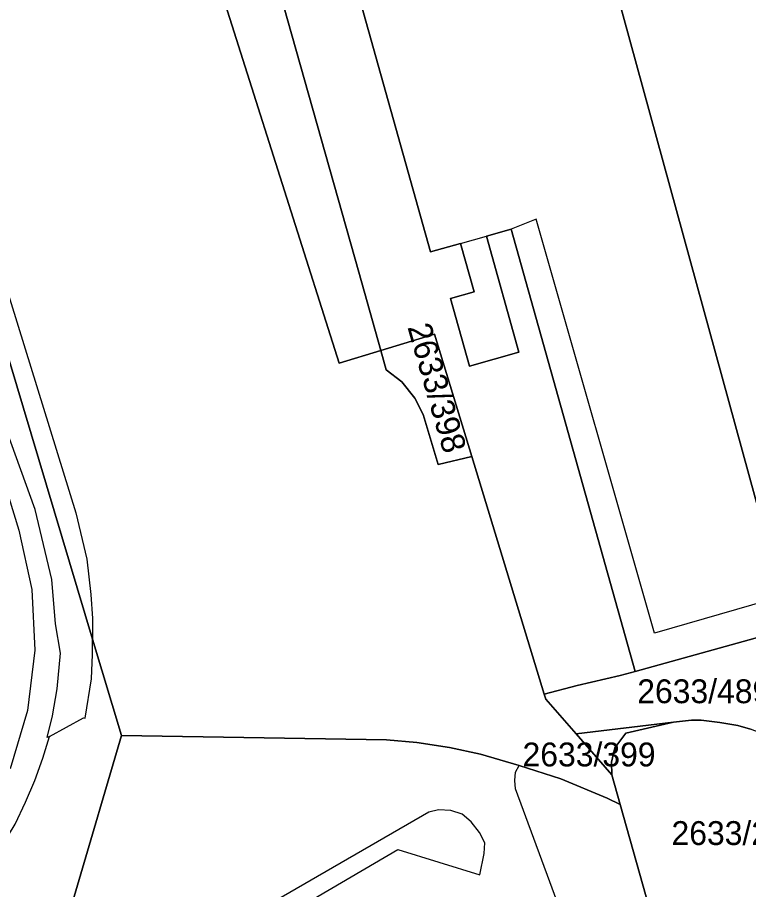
# Model space of a CAD drawing. Extents: x -263423 to -261326, y -1240067 to -1237864.
# Drawn here: x -262110.4 to -262049.1, y -1239447 to -1239373.9 of the extents above; entities that cross this region are included whole.
import ezdxf

# ---------------------------------------------------------------- set-up
doc = ezdxf.new("R2010")
doc.units = 0
for name, color, linetype in [('body_kn', 7, 'Continuous'), ('kladpar_druhypozemkov', 7, 'Continuous'), ('kladpar_hranice', 7, 'Continuous'), ('kladpar_parcelnecisla', 7, 'Continuous'), ('kladpar_plochy', 7, 'Continuous'), ('linie', 7, 'Continuous'), ('zappar_hrandruhpozemk', 7, 'Continuous')]:
    doc.layers.add(name, color=color, linetype=linetype)

msp = doc.modelspace()

# ---------------------------------------------------------------- linework, layer by layer
at = {"layer": 'body_kn'}
for p, q in [((-262066.9, -1239390.83), (-262066.9, -1239390.83)), ((-262068.99, -1239391.69), (-262068.99, -1239391.69)), ((-262071.07, -1239392.27), (-262071.07, -1239392.27)), ((-262073.24, -1239392.88), (-262073.24, -1239392.88)), ((-262073.24, -1239392.88), (-262073.24, -1239392.88)), ((-262075.74, -1239393.58), (-262075.74, -1239393.58)), ((-262081.77, -1239395.29), (-262081.77, -1239395.29)), ((-262072.1, -1239396.94), (-262072.1, -1239396.94)), ((-262074.07, -1239397.49), (-262074.07, -1239397.49)), ((-262075.43, -1239400.48), (-262075.43, -1239400.48)), ((-262075.43, -1239400.48), (-262075.43, -1239400.48)), ((-262079.93, -1239401.85), (-262079.93, -1239401.85)), ((-262079.93, -1239401.85), (-262079.93, -1239401.85)), ((-262068.34, -1239401.99), (-262068.34, -1239401.99)), ((-262083.42, -1239402.92), (-262083.42, -1239402.92)), ((-262079.48, -1239403.47), (-262079.48, -1239403.47)), ((-262072.48, -1239403.15), (-262072.48, -1239403.15)), ((-262078.16, -1239404.47), (-262078.16, -1239404.47)), ((-262077.06, -1239405.84), (-262077.06, -1239405.84)), ((-262076.37, -1239407.22), (-262076.37, -1239407.22)), ((-262072.29, -1239410.75), (-262072.29, -1239410.75)), ((-262075.12, -1239411.41), (-262075.12, -1239411.41)), ((-262108.91, -1239415.19), (-262108.91, -1239415.19)), ((-262105.51, -1239415.47), (-262105.51, -1239415.47)), ((-262110.27, -1239416.92), (-262110.27, -1239416.92)), ((-262104.58, -1239419.35), (-262104.58, -1239419.35)), ((-262107.52, -1239421.04), (-262107.52, -1239421.04)), ((-262109.19, -1239421.89), (-262109.19, -1239421.89)), ((-262104.23, -1239422.32), (-262104.23, -1239422.32)), ((-262107.2, -1239424.76), (-262107.2, -1239424.76)), ((-262104.1, -1239424.33), (-262104.1, -1239424.33)), ((-262056.97, -1239425.55), (-262056.97, -1239425.55)), ((-262104.1, -1239426.05), (-262104.1, -1239426.05)), ((-262108.95, -1239426.98), (-262108.95, -1239426.98)), ((-262106.78, -1239427.22), (-262106.78, -1239427.22)), ((-262104.1, -1239427.35), (-262104.1, -1239427.35)), ((-262059.86, -1239429.09), (-262059.86, -1239429.09)), ((-262058.6, -1239428.75), (-262058.6, -1239428.75)), ((-262104.19, -1239429.37), (-262104.19, -1239429.37)), ((-262063.44, -1239429.93), (-262063.44, -1239429.93)), ((-262107.05, -1239430.21), (-262107.05, -1239430.21)), ((-262066.21, -1239430.65), (-262066.21, -1239430.65)), ((-262066.08, -1239431.07), (-262066.08, -1239431.07)), ((-262109.56, -1239432.03), (-262109.56, -1239432.03)), ((-262107.45, -1239432.48), (-262107.45, -1239432.48)), ((-262104.85, -1239432.64), (-262104.85, -1239432.64)), ((-262104.71, -1239432.67), (-262104.71, -1239432.67)), ((-262053.87, -1239432.85), (-262053.87, -1239432.85)), ((-262053.06, -1239432.85), (-262053.06, -1239432.85)), ((-262055.38, -1239433.01), (-262055.38, -1239433.01)), ((-262051.5, -1239433.05), (-262051.5, -1239433.05)), ((-262049.98, -1239433.29), (-262049.98, -1239433.29)), ((-262107.91, -1239434.31), (-262107.91, -1239434.31)), ((-262107.72, -1239434.21), (-262107.72, -1239434.21)), ((-262107.72, -1239434.21), (-262107.72, -1239434.21)), ((-262101.68, -1239434.12), (-262101.68, -1239434.12)), ((-262063.55, -1239433.98), (-262063.55, -1239433.98)), ((-262059.36, -1239433.94), (-262059.36, -1239433.94)), ((-262079.43, -1239434.48), (-262079.43, -1239434.48)), ((-262076.89, -1239434.71), (-262076.89, -1239434.71)), ((-262074.16, -1239435.14), (-262074.16, -1239435.14)), ((-262060.29, -1239435.16), (-262060.29, -1239435.16)), ((-262071.56, -1239435.7), (-262071.56, -1239435.7)), ((-262108.26, -1239436.03), (-262108.26, -1239436.03)), ((-262068.32, -1239436.63), (-262068.32, -1239436.63)), ((-262060.57, -1239436.36), (-262060.57, -1239436.36)), ((-262068.63, -1239437.2), (-262068.63, -1239437.2)), ((-262108.94, -1239437.9), (-262108.94, -1239437.9)), ((-262068.69, -1239437.9), (-262068.69, -1239437.9)), ((-262064.82, -1239437.75), (-262064.82, -1239437.75)), ((-262064.82, -1239437.75), (-262064.82, -1239437.75)), ((-262060.56, -1239437.42), (-262060.56, -1239437.42)), ((-262060.56, -1239437.42), (-262060.56, -1239437.42)), ((-262068.62, -1239438.6), (-262068.62, -1239438.6)), ((-262060.94, -1239439.38), (-262060.94, -1239439.38)), ((-262109.72, -1239439.73), (-262109.72, -1239439.73)), ((-262059.86, -1239439.9), (-262059.86, -1239439.9)), ((-262075.9, -1239440.56), (-262075.9, -1239440.56)), ((-262075.08, -1239440.36), (-262075.08, -1239440.36)), ((-262074.06, -1239440.42), (-262074.06, -1239440.42)), ((-262073.11, -1239440.73), (-262073.11, -1239440.73)), ((-262072.34, -1239441.36), (-262072.34, -1239441.36)), ((-262071.64, -1239442.25), (-262071.64, -1239442.25)), ((-262071.19, -1239443.13), (-262071.19, -1239443.13)), ((-262078.48, -1239443.69), (-262078.48, -1239443.69)), ((-262071.25, -1239444.02), (-262071.25, -1239444.02)), ((-262071.62, -1239445.81), (-262071.62, -1239445.81))]:
    msp.add_line(p, q, dxfattribs=at)
at = {"layer": 'kladpar_druhypozemkov'}
for p, q in [((-262074.11, -1239405.83), (-262074.11, -1239405.83)), ((-262050.91, -1239429.5), (-262050.91, -1239429.5)), ((-262061.34, -1239434.91), (-262061.34, -1239434.91))]:
    msp.add_line(p, q, dxfattribs=at)
at = {"layer": 'kladpar_hranice'}
for points in [[(-262045.52, -1239425.13), (-262058.6, -1239428.75), (-262068.99, -1239391.69), (-262071.07, -1239392.27), (-262068.34, -1239401.99), (-262072.48, -1239403.15), (-262074.07, -1239397.49), (-262072.1, -1239396.94), (-262073.24, -1239392.88), (-262075.74, -1239393.58), (-262088.86, -1239346.8), (-262082.14, -1239344.92), (-262084.36, -1239337), (-262082.97, -1239336.61), (-262084.71, -1239330.44), (-262083.55, -1239330.12), (-262078.01, -1239328.57), (-262076.25, -1239334.82), (-262072.36, -1239333.73)], [(-262045.52, -1239425.13), (-262046.26, -1239422.44), (-262070.7, -1239333.26)], [(-262070.7, -1239333.26), (-262046.26, -1239422.44), (-262045.52, -1239425.13)], [(-262095.43, -1239346.88), (-262081.77, -1239395.29), (-262079.93, -1239401.85), (-262083.42, -1239402.92), (-262100.29, -1239349.66)], [(-262079.93, -1239401.85), (-262081.77, -1239395.29), (-262095.43, -1239346.88)], [(-262088.86, -1239346.8), (-262075.74, -1239393.58), (-262073.24, -1239392.88), (-262072.1, -1239396.94), (-262074.07, -1239397.49), (-262072.48, -1239403.15), (-262068.34, -1239401.99), (-262071.07, -1239392.27), (-262068.99, -1239391.69), (-262058.6, -1239428.75), (-262059.86, -1239429.09), (-262063.44, -1239429.93), (-262066.21, -1239430.65), (-262072.29, -1239410.75), (-262075.43, -1239400.48), (-262079.93, -1239401.85)], [(-262100.29, -1239349.66), (-262083.42, -1239402.92), (-262079.93, -1239401.85), (-262079.48, -1239403.47), (-262078.16, -1239404.47), (-262077.06, -1239405.84), (-262076.37, -1239407.22), (-262075.12, -1239411.41), (-262072.29, -1239410.75), (-262066.21, -1239430.65), (-262066.08, -1239431.07), (-262063.55, -1239433.98), (-262060.56, -1239437.42), (-262059.86, -1239439.9), (-262060.94, -1239439.38), (-262064.82, -1239437.75), (-262068.32, -1239436.63), (-262071.56, -1239435.7), (-262074.16, -1239435.14), (-262076.89, -1239434.71), (-262079.43, -1239434.48), (-262101.68, -1239434.12), (-262104.1, -1239426.05), (-262116.27, -1239385.45)], [(-262127.31, -1239363.2), (-262126.02, -1239366.5), (-262123.22, -1239377.6), (-262117.17, -1239382.46), (-262116.27, -1239385.45), (-262104.1, -1239426.05), (-262101.68, -1239434.12), (-262109.32, -1239460.18)], [(-262075.43, -1239400.48), (-262072.29, -1239410.75), (-262075.12, -1239411.41), (-262076.37, -1239407.22), (-262077.06, -1239405.84), (-262078.16, -1239404.47), (-262079.48, -1239403.47), (-262079.93, -1239401.85), (-262075.43, -1239400.48)], [(-262041.13, -1239440.99), (-262041.82, -1239439.37), (-262042.74, -1239437.96), (-262043.95, -1239436.52), (-262045.16, -1239435.56), (-262046.17, -1239434.87), (-262047.07, -1239434.4), (-262047.96, -1239433.97), (-262048.91, -1239433.61), (-262049.98, -1239433.29), (-262051.5, -1239433.05), (-262053.06, -1239432.85), (-262053.87, -1239432.85), (-262055.38, -1239433.01), (-262063.55, -1239433.98), (-262066.08, -1239431.07), (-262066.21, -1239430.65), (-262063.44, -1239429.93), (-262059.86, -1239429.09), (-262058.6, -1239428.75), (-262045.52, -1239425.13), (-262041.13, -1239440.99)], [(-262044.02, -1239449.25), (-262049.1, -1239451.77), (-262050.58, -1239451.33), (-262050.87, -1239452.64), (-262051.83, -1239453.12), (-262053.85, -1239451.68), (-262056.3, -1239452.51), (-262059.86, -1239439.9), (-262060.56, -1239437.42), (-262060.57, -1239436.36), (-262060.29, -1239435.16), (-262059.36, -1239433.94), (-262055.38, -1239433.01), (-262053.87, -1239432.85), (-262053.06, -1239432.85), (-262051.5, -1239433.05), (-262049.98, -1239433.29), (-262048.91, -1239433.61)], [(-262060.56, -1239437.42), (-262063.55, -1239433.98), (-262055.38, -1239433.01), (-262059.36, -1239433.94), (-262060.29, -1239435.16), (-262060.57, -1239436.36), (-262060.56, -1239437.42)], [(-262064.82, -1239437.75), (-262060.94, -1239439.38), (-262059.86, -1239439.9), (-262056.3, -1239452.51), (-262055.46, -1239454.92), (-262062.17, -1239456.81), (-262062.1, -1239457.06), (-262082.66, -1239464.96), (-262087.4, -1239467.34), (-262087.65, -1239467.41), (-262093.82, -1239464.02), (-262099.15, -1239463.67), (-262108.18, -1239460.36), (-262109.32, -1239460.18), (-262101.68, -1239434.12), (-262079.43, -1239434.48), (-262076.89, -1239434.71), (-262074.16, -1239435.14), (-262071.56, -1239435.7), (-262068.32, -1239436.63), (-262064.82, -1239437.75)]]:
    msp.add_lwpolyline(points, dxfattribs=at)
at = {"layer": 'kladpar_plochy'}
for points in [[(-262046.26, -1239422.44), (-262070.7, -1239333.26), (-262064.37, -1239331.48), (-262066.13, -1239325.23), (-262070.86, -1239308.39), (-262077.04, -1239310.13), (-262086.89, -1239274.2), (-262087.22, -1239272.99), (-262078.52, -1239270.52), (-262068.02, -1239267.54), (-262056.45, -1239308.79), (-262053.97, -1239308.09), (-262051.55, -1239316.7), (-262054.01, -1239317.39), (-262052.72, -1239321.96), (-262053.59, -1239322.21), (-262051.99, -1239327.91), (-262051.05, -1239327.64), (-262030.88, -1239399.57)], [(-262095.43, -1239346.88), (-262081.77, -1239395.29), (-262079.93, -1239401.85), (-262083.42, -1239402.92), (-262100.29, -1239349.66)], [(-262088.86, -1239346.8), (-262075.74, -1239393.58), (-262073.24, -1239392.88), (-262072.1, -1239396.94), (-262074.07, -1239397.49), (-262072.48, -1239403.15), (-262068.34, -1239401.99), (-262071.07, -1239392.27), (-262068.99, -1239391.69), (-262058.6, -1239428.75), (-262059.86, -1239429.09), (-262063.44, -1239429.93), (-262066.21, -1239430.65), (-262072.29, -1239410.75), (-262075.43, -1239400.48), (-262079.93, -1239401.85), (-262081.77, -1239395.29), (-262095.43, -1239346.88)], [(-262100.29, -1239349.66), (-262083.42, -1239402.92), (-262079.93, -1239401.85), (-262079.48, -1239403.47), (-262078.16, -1239404.47), (-262077.06, -1239405.84), (-262076.37, -1239407.22), (-262075.12, -1239411.41), (-262072.29, -1239410.75), (-262066.21, -1239430.65), (-262066.08, -1239431.07), (-262063.55, -1239433.98), (-262060.56, -1239437.42), (-262059.86, -1239439.9), (-262060.94, -1239439.38), (-262064.82, -1239437.75), (-262068.32, -1239436.63), (-262071.56, -1239435.7), (-262074.16, -1239435.14), (-262076.89, -1239434.71), (-262079.43, -1239434.48), (-262101.68, -1239434.12), (-262104.1, -1239426.05), (-262116.27, -1239385.45)], [(-262196.99, -1239462.8), (-262205.32, -1239428.84), (-262214.89, -1239389.67), (-262127.31, -1239363.2), (-262126.02, -1239366.5), (-262123.22, -1239377.6), (-262117.17, -1239382.46), (-262116.27, -1239385.45), (-262104.1, -1239426.05), (-262101.68, -1239434.12), (-262109.32, -1239460.18)], [(-262044.02, -1239449.25), (-262049.1, -1239451.77), (-262050.58, -1239451.33), (-262050.87, -1239452.64), (-262051.83, -1239453.12), (-262053.85, -1239451.68), (-262056.3, -1239452.51), (-262059.86, -1239439.9), (-262060.56, -1239437.42), (-262060.57, -1239436.36), (-262060.29, -1239435.16), (-262059.36, -1239433.94), (-262055.38, -1239433.01), (-262053.87, -1239432.85), (-262053.06, -1239432.85), (-262051.5, -1239433.05), (-262049.98, -1239433.29), (-262048.91, -1239433.61)]]:
    msp.add_lwpolyline(points, dxfattribs=at)
for points in [[(-262072.36, -1239333.73), (-262070.7, -1239333.26), (-262046.26, -1239422.44), (-262045.52, -1239425.13), (-262058.6, -1239428.75), (-262068.99, -1239391.69), (-262071.07, -1239392.27), (-262068.34, -1239401.99), (-262072.48, -1239403.15), (-262074.07, -1239397.49), (-262072.1, -1239396.94), (-262073.24, -1239392.88), (-262075.74, -1239393.58), (-262088.86, -1239346.8), (-262082.14, -1239344.92), (-262084.36, -1239337), (-262082.97, -1239336.61), (-262084.71, -1239330.44), (-262083.55, -1239330.12), (-262078.01, -1239328.57), (-262076.25, -1239334.82)], [(-262075.43, -1239400.48), (-262072.29, -1239410.75), (-262075.12, -1239411.41), (-262076.37, -1239407.22), (-262077.06, -1239405.84), (-262078.16, -1239404.47), (-262079.48, -1239403.47), (-262079.93, -1239401.85)], [(-262041.13, -1239440.99), (-262041.82, -1239439.37), (-262042.74, -1239437.96), (-262043.95, -1239436.52), (-262045.16, -1239435.56), (-262046.17, -1239434.87), (-262047.07, -1239434.4), (-262047.96, -1239433.97), (-262048.91, -1239433.61), (-262049.98, -1239433.29), (-262051.5, -1239433.05), (-262053.06, -1239432.85), (-262053.87, -1239432.85), (-262055.38, -1239433.01), (-262063.55, -1239433.98), (-262066.08, -1239431.07), (-262066.21, -1239430.65), (-262063.44, -1239429.93), (-262059.86, -1239429.09), (-262058.6, -1239428.75), (-262045.52, -1239425.13)], [(-262060.56, -1239437.42), (-262063.55, -1239433.98), (-262055.38, -1239433.01), (-262059.36, -1239433.94), (-262060.29, -1239435.16), (-262060.57, -1239436.36)], [(-262064.82, -1239437.75), (-262060.94, -1239439.38), (-262059.86, -1239439.9), (-262056.3, -1239452.51), (-262055.46, -1239454.92), (-262062.17, -1239456.81), (-262062.1, -1239457.06), (-262082.66, -1239464.96), (-262087.4, -1239467.34), (-262087.65, -1239467.41), (-262093.82, -1239464.02), (-262099.15, -1239463.67), (-262108.18, -1239460.36), (-262109.32, -1239460.18), (-262101.68, -1239434.12), (-262079.43, -1239434.48), (-262076.89, -1239434.71), (-262074.16, -1239435.14), (-262071.56, -1239435.7), (-262068.32, -1239436.63)]]:
    msp.add_lwpolyline(points, close=True, dxfattribs=at)
at = {"layer": 'linie'}
msp.add_lwpolyline([(-262116.78, -1239395.73), (-262110.27, -1239416.92), (-262109.19, -1239421.89), (-262108.95, -1239426.98), (-262109.56, -1239432.03), (-262111, -1239436.92)], dxfattribs=at)
at = {"layer": 'zappar_hrandruhpozemk'}
for p, q in [((-262066.9, -1239390.83), (-262068.99, -1239391.69)), ((-262056.97, -1239425.55), (-262066.9, -1239390.83)), ((-262073.24, -1239392.88), (-262071.07, -1239392.27)), ((-262112, -1239394.46), (-262105.51, -1239415.47)), ((-262046.26, -1239422.44), (-262056.97, -1239425.55)), ((-262107.45, -1239432.48), (-262107.05, -1239430.21)), ((-262064.56, -1239449.58), (-262068.62, -1239438.6)), ((-262075.9, -1239440.56), (-262102.24, -1239455.74)), ((-262099.26, -1239455.79), (-262078.48, -1239443.69))]:
    msp.add_line(p, q, dxfattribs=at)
for points in [[(-262107.05, -1239430.21), (-262106.78, -1239427.22), (-262107.2, -1239424.76), (-262107.52, -1239421.04), (-262108.91, -1239415.19), (-262111.32, -1239408.52), (-262112.59, -1239404.72)], [(-262105.51, -1239415.47), (-262104.58, -1239419.35), (-262104.23, -1239422.32), (-262104.1, -1239424.33), (-262104.1, -1239426.05)], [(-262107.72, -1239434.21), (-262104.85, -1239432.64), (-262104.71, -1239432.67), (-262104.19, -1239429.37), (-262104.1, -1239427.35), (-262104.1, -1239426.05)], [(-262119.42, -1239451.88), (-262117.39, -1239450.18), (-262115.92, -1239448.8), (-262113.96, -1239446.52), (-262112.74, -1239444.94), (-262111.62, -1239443.28), (-262110.59, -1239441.56), (-262109.72, -1239439.73), (-262108.94, -1239437.9), (-262108.26, -1239436.03), (-262107.72, -1239434.21), (-262107.91, -1239434.31), (-262107.45, -1239432.48)], [(-262068.62, -1239438.6), (-262068.69, -1239437.9), (-262068.63, -1239437.2), (-262068.32, -1239436.63)], [(-262078.48, -1239443.69), (-262071.62, -1239445.81), (-262071.25, -1239444.02), (-262071.19, -1239443.13), (-262071.64, -1239442.25), (-262072.34, -1239441.36), (-262073.11, -1239440.73), (-262074.06, -1239440.42), (-262075.08, -1239440.36), (-262075.9, -1239440.56)]]:
    msp.add_lwpolyline(points, dxfattribs=at)

# ---------------------------------------------------------------- texts
at = {"layer": 'kladpar_parcelnecisla'}
msp.add_text('2633/398', height=2, rotation=286, dxfattribs=at).set_placement((-262077.7, -1239399.883))
for s, p in [('2633/489', (-262058.415, -1239431.42)), ('2633/399', (-262068.036, -1239436.72)), ('2633/287', (-262055.544, -1239443.31))]:
    msp.add_text(s, height=2, dxfattribs=at).set_placement(p)

doc.saveas('drawing.dxf')
